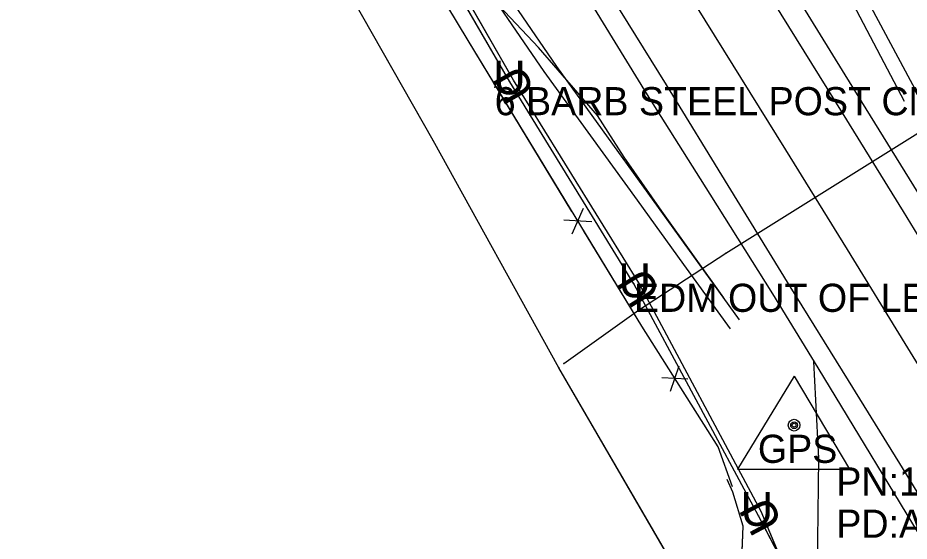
# Model space of a CAD drawing. Extents: x 954793 to 988390, y 1867850 to 1924428.
# Drawn here: x 957209.5 to 957368, y 1920486.9 to 1920579.8 of the extents above; entities that cross this region are included whole.
import ezdxf

# ---------------------------------------------------------------- set-up
doc = ezdxf.new("R2010")
doc.units = 0
for name, color, linetype in [('Default', 7, 'Continuous'), ('S_DITCHLINE', 7, 'Continuous'), ('S_DRIVEWAY', 7, 'Continuous'), ('S_EDGE_PAVEMENT', 7, 'Continuous'), ('S_FENCE', 7, 'Continuous'), ('S_FIBER_OPTIC_CABLE', 7, 'Continuous'), ('S_FIBER_OPTIC_CABLE_ANNOT', 7, 'Continuous'), ('S_MSC_PT_SYM', 7, 'Continuous'), ('S_PAVEMENT_CROWN', 7, 'Continuous'), ('S_PRIMARY_CTL', 7, 'Continuous'), ('S_PRIMARY_CTL_ANNOT', 7, 'Continuous'), ('S_SHOULDER', 7, 'Continuous'), ('S_STREAM', 7, 'Continuous'), ('S_SURVEY_TEXT_ANNOT', 7, 'Continuous'), ('S_UNDERGROUND_CABLE', 7, 'Continuous'), ('S_UTL_PT_SYM', 7, 'Continuous'), ('S_WATER_UTILITIES', 7, 'Continuous')]:
    doc.layers.add(name, color=color, linetype=linetype)

msp = doc.modelspace()

# ---------------------------------------------------------------- linework, layer by layer
at = {"layer": 'S_DITCHLINE'}
for points in [[(957369.52, 1920566.26), (957357.75, 1920588.3), (957345.98, 1920610.33), (957338.48, 1920625.3), (957330.98, 1920640.26), (957323.48, 1920655.22), (957315.99, 1920670.19), (957312.05, 1920682.99), (957322.89, 1920692.31), (957333.74, 1920701.62), (957344.58, 1920710.93), (957355.43, 1920720.24), (957367.85, 1920729.82), (957380.27, 1920739.39), (957392.7, 1920748.96), (957405.12, 1920758.53), (957412.94, 1920770.96), (957420.75, 1920783.39)], [(957367.15, 1920564.98), (957355.66, 1920586.92), (957344.18, 1920608.86), (957336.17, 1920623.72), (957328.16, 1920638.57), (957320.15, 1920653.43), (957312.14, 1920668.29), (957302.86, 1920676.48), (957296.3, 1920676.34)], [(957337.82, 1920526.2), (957329.71, 1920537.45), (957321.6, 1920548.7), (957313.49, 1920559.94), (957305.37, 1920571.19), (957291.75, 1920591.13), (957278.12, 1920611.07), (957270.65, 1920626.24), (957263.18, 1920641.4), (957260.43, 1920652.87)], [(957336.22, 1920524.59), (957327.94, 1920536.03), (957319.67, 1920547.47), (957311.4, 1920558.91), (957303.12, 1920570.34), (957289.51, 1920590.13), (957275.9, 1920609.91), (957268.15, 1920623.12), (957260.41, 1920636.32), (957245.21, 1920624.49)]]:
    msp.add_lwpolyline(points, dxfattribs=at)
at = {"layer": 'S_DRIVEWAY'}
msp.add_lwpolyline([(957269.42, 1920288.47), (957261.34, 1920337.65), (957282.4, 1920338.54), (957333.21, 1920341.47), (957346.1, 1920343.39), (957344.29, 1920367.78), (957345.29, 1920396.85), (957346.44, 1920422.61), (957348.54, 1920450.11), (957350.01, 1920463.61), (957351.66, 1920482.22), (957351.93, 1920501.61), (957351.04, 1920518.79)], dxfattribs=at)
at = {"layer": 'S_EDGE_PAVEMENT'}
for points in [[(957410.99, 1920474.09), (957399.41, 1920492.74), (957387.84, 1920511.38), (957377.4, 1920528.41), (957366.97, 1920545.44), (957356.11, 1920562.98), (957345.24, 1920580.52), (957335.54, 1920596.4), (957325.84, 1920612.27), (957315.62, 1920628.91), (957305.4, 1920645.54), (957294.11, 1920664.1), (957282.82, 1920682.65), (957271.62, 1920700.93), (957260.42, 1920719.21), (957249.83, 1920736.72), (957239.24, 1920754.23), (957227.99, 1920772.73), (957216.74, 1920791.24), (957205.24, 1920809.94), (957193.75, 1920828.63)], [(957379.03, 1920479.83), (957367.54, 1920498.67), (957357.17, 1920515.41), (957346.81, 1920532.14), (957335.81, 1920550.06), (957324.82, 1920567.97), (957315.31, 1920583.36), (957305.81, 1920598.75), (957295.32, 1920615.81), (957284.84, 1920632.87), (957273.66, 1920651.14), (957262.48, 1920669.41), (957251.15, 1920688.03), (957239.81, 1920706.65), (957229.1, 1920724.06), (957218.38, 1920741.48), (957206.98, 1920760.38), (957195.59, 1920779.29), (957184.79, 1920797), (957173.9, 1920814.66)]]:
    msp.add_lwpolyline(points, dxfattribs=at)
at = {"layer": 'S_FENCE'}
for p, q in [((957308.07, 1920541.48), (957310.09, 1920546.04)), ((957311.57, 1920543.61), (957306.59, 1920543.91)), ((957325.55, 1920513.5), (957327.1, 1920518.05)), ((957328.63, 1920515.64), (957324.03, 1920515.91))]:
    msp.add_line(p, q, dxfattribs=at)
for points in [[(957289.59, 1920575.81), (957253.03, 1920636.38)], [(957289.59, 1920575.81), (957279.26, 1920592.92)], [(957297.72, 1920562.44), (957289.59, 1920575.81)], [(957320.44, 1920525.08), (957289.59, 1920575.81)], [(957308.05, 1920545.46), (957297.72, 1920562.44)], [(957320.44, 1920525.08), (957310.11, 1920542.06)], [(957325.26, 1920517.46), (957320.44, 1920525.08)], [(957336.56, 1920496.52), (957334.01, 1920503.63), (957320.44, 1920525.08)], [(957336.56, 1920496.52), (957334.01, 1920503.63), (957327.39, 1920514.1)], [(957333.32, 1920347.37), (957335.7, 1920418.84), (957338.47, 1920489.52), (957336.65, 1920495.56), (957335.65, 1920497.83)], [(957338.07, 1920479.3), (957338.47, 1920489.52), (957336.65, 1920495.56), (957335.65, 1920497.83)]]:
    msp.add_lwpolyline(points, dxfattribs=at)
at = {"layer": 'S_FIBER_OPTIC_CABLE'}
for p, q in [((957296.98, 1920568.46), (957273.08, 1920609.78)), ((957319.07, 1920532.61), (957296.98, 1920568.46)), ((957341.18, 1920491.39), (957319.07, 1920532.61)), ((957349.67, 1920475.27), (957341.18, 1920491.39))]:
    msp.add_line(p, q, dxfattribs=at)
msp.add_lwpolyline([(957536.74, 1920167.19), (957513.26, 1920206.3), (957474.79, 1920266.13), (957463.23, 1920290.92), (957455.93, 1920317.19), (957431.96, 1920357.07), (957405.97, 1920398.36), (957380.3, 1920439.72), (957363.1, 1920446.95), (957356.55, 1920458.63), (957349.67, 1920475.27), (957341.18, 1920491.39), (957319.07, 1920532.61), (957296.98, 1920568.46), (957273.08, 1920609.78), (957223.74, 1920694.12), (957185.42, 1920752.66), (957145.58, 1920817.03)], dxfattribs=at)
msp.add_lwpolyline([(957536.74, 1920167.19), (957513.26, 1920206.3), (957474.79, 1920266.13), (957463.23, 1920290.92), (957455.93, 1920317.19), (957431.96, 1920357.07), (957405.97, 1920398.36), (957380.3, 1920439.72), (957363.1, 1920446.95), (957356.55, 1920458.63), (957349.67, 1920475.27), (957341.18, 1920491.39), (957319.07, 1920532.61), (957296.98, 1920568.46), (957273.08, 1920609.78), (957223.74, 1920694.12), (957185.42, 1920752.66), (957145.58, 1920817.03)], dxfattribs=at)
at = {"layer": 'S_MSC_PT_SYM'}
msp.add_lwpolyline([(957294.31, 1920567.54), (957294.31, 1920567.59), (957294.31, 1920567.54), (957294.26, 1920567.54), (957294.31, 1920567.54), (957294.31, 1920567.49), (957294.31, 1920567.54), (957294.36, 1920567.54)], close=True, dxfattribs=at)
msp.add_lwpolyline([(957294.31, 1920567.54), (957294.31, 1920567.59), (957294.31, 1920567.54), (957294.26, 1920567.54), (957294.31, 1920567.54), (957294.31, 1920567.49), (957294.31, 1920567.54), (957294.36, 1920567.54)], close=True, dxfattribs=at)
msp.add_lwpolyline([(957294.31, 1920567.54), (957294.31, 1920567.59), (957294.31, 1920567.54), (957294.26, 1920567.54), (957294.31, 1920567.54), (957294.31, 1920567.49), (957294.31, 1920567.54), (957294.36, 1920567.54)], dxfattribs=at)
at = {"layer": 'S_PAVEMENT_CROWN'}
msp.add_lwpolyline([(957389.15, 1920486.36), (957377.57, 1920505.25), (957367.3, 1920521.97), (957357.03, 1920538.68), (957346.03, 1920556.4), (957335.03, 1920574.11), (957325.41, 1920589.7), (957315.8, 1920605.3), (957305.44, 1920622.11), (957295.09, 1920638.93), (957283.82, 1920657.4), (957272.56, 1920675.87), (957261.33, 1920694.5), (957250.1, 1920713.13), (957239.58, 1920730.29), (957229.07, 1920747.45), (957217.57, 1920766.25), (957206.08, 1920785.06), (957194.85, 1920803.49), (957183.62, 1920821.92)], dxfattribs=at)
at = {"layer": 'S_PRIMARY_CTL'}
for p, q in [((957347.53, 1920516.18), (957337.49, 1920499.67)), ((957347.53, 1920516.18), (957357.35, 1920499.67)), ((957337.49, 1920499.67), (957357.35, 1920499.67))]:
    msp.add_line(p, q, dxfattribs=at)
for radius in [1.04, 0.609, 0.344]:
    msp.add_circle((957347.53, 1920507.48), radius, dxfattribs=at)
at = {"layer": 'S_SHOULDER'}
msp.add_line((957382.75, 1920466.66), (957351.78, 1920517.65), dxfattribs=at)
for points in [[(957351.78, 1920517.65), (957343.73, 1920530.82), (957332.62, 1920548.5), (957321.5, 1920566.17), (957312.07, 1920581.49), (957302.65, 1920596.8), (957292.32, 1920613.9), (957281.99, 1920631), (957270.8, 1920649.6), (957259.61, 1920668.21), (957248.23, 1920686.55), (957236.84, 1920704.89), (957227.53, 1920721.27), (957217.93, 1920736.52), (957208.33, 1920751.77), (957200.38, 1920764.66), (957192.44, 1920777.55), (957181.73, 1920795.32), (957171.02, 1920813.1)], [(957375.56, 1920541.55), (957370.37, 1920547.5), (957359.58, 1920564.95), (957348.79, 1920582.4), (957339.02, 1920597.98), (957329.25, 1920613.55), (957318.91, 1920630.52), (957308.57, 1920647.48), (957297.08, 1920666.04), (957285.59, 1920684.59), (957274.75, 1920702.93), (957263.92, 1920721.26), (957253.28, 1920738.39), (957242.65, 1920755.52), (957231.4, 1920774.56), (957220.16, 1920793.6), (957209.75, 1920810.4)]]:
    msp.add_lwpolyline(points, dxfattribs=at)
at = {"layer": 'S_STREAM'}
msp.add_lwpolyline([(957335.05, 1920530.13), (957324.04, 1920545.5), (957317.34, 1920555.12), (957312.58, 1920562.48), (957302.11, 1920574.56), (957293.1, 1920584.17), (957287.02, 1920590.33)], dxfattribs=at)
at = {"layer": 'S_UNDERGROUND_CABLE'}
for p, q in [((957297.66, 1920568.79), (957273.86, 1920610.26)), ((957319.94, 1920532.76), (957297.66, 1920568.79)), ((957341.66, 1920492.15), (957319.94, 1920532.76)), ((957349.09, 1920474.51), (957341.66, 1920492.15))]:
    msp.add_line(p, q, dxfattribs=at)
msp.add_lwpolyline([(957535.93, 1920166.85), (957511.72, 1920205.62), (957474.17, 1920265.05), (957462.42, 1920290.74), (957455.34, 1920316.64), (957431.44, 1920356.46), (957405.35, 1920398.06), (957379.67, 1920438.89), (957363.29, 1920447.82), (957357.47, 1920458.21), (957349.09, 1920474.51), (957341.66, 1920492.15), (957319.94, 1920532.76), (957297.66, 1920568.79), (957273.86, 1920610.26), (957224.29, 1920694.12), (957186.11, 1920753.16), (957145.96, 1920818.19)], dxfattribs=at)
msp.add_lwpolyline([(957535.93, 1920166.85), (957511.72, 1920205.62), (957474.17, 1920265.05), (957462.42, 1920290.74), (957455.34, 1920316.64), (957431.44, 1920356.46), (957405.35, 1920398.06), (957379.67, 1920438.89), (957363.29, 1920447.82), (957357.47, 1920458.21), (957349.09, 1920474.51), (957341.66, 1920492.15), (957319.94, 1920532.76), (957297.66, 1920568.79), (957273.86, 1920610.26), (957224.29, 1920694.12), (957186.11, 1920753.16), (957145.96, 1920818.19)], dxfattribs=at)
at = {"layer": 'S_UTL_PT_SYM'}
for points in [[(957296.98, 1920568.46), (957296.98, 1920568.51), (957296.98, 1920568.46), (957296.93, 1920568.46), (957296.98, 1920568.46), (957296.98, 1920568.41), (957296.98, 1920568.46), (957297.03, 1920568.46)], [(957283.35, 1920558.03), (957283.35, 1920558.08), (957283.35, 1920558.03), (957283.3, 1920558.03), (957283.35, 1920558.03), (957283.35, 1920557.98), (957283.35, 1920558.03), (957283.4, 1920558.03)], [(957335.41, 1920538.01), (957335.41, 1920538.06), (957335.41, 1920538.01), (957335.36, 1920538.01), (957335.41, 1920538.01), (957335.41, 1920537.96), (957335.41, 1920538.01), (957335.46, 1920538.01)], [(957319.07, 1920532.61), (957319.07, 1920532.66), (957319.07, 1920532.61), (957319.02, 1920532.61), (957319.07, 1920532.61), (957319.07, 1920532.56), (957319.07, 1920532.61), (957319.12, 1920532.61)], [(957319.88, 1920527.92), (957319.88, 1920527.97), (957319.88, 1920527.92), (957319.83, 1920527.92), (957319.88, 1920527.92), (957319.88, 1920527.87), (957319.88, 1920527.92), (957319.93, 1920527.92)], [(957305.74, 1920517.67), (957305.74, 1920517.72), (957305.74, 1920517.67), (957305.69, 1920517.67), (957305.74, 1920517.67), (957305.74, 1920517.62), (957305.74, 1920517.67), (957305.79, 1920517.67)], [(957306.61, 1920518.46), (957306.61, 1920518.51), (957306.61, 1920518.46), (957306.56, 1920518.46), (957306.61, 1920518.46), (957306.61, 1920518.41), (957306.61, 1920518.46), (957306.66, 1920518.46)], [(957341.18, 1920491.39), (957341.18, 1920491.44), (957341.18, 1920491.39), (957341.13, 1920491.39), (957341.18, 1920491.39), (957341.18, 1920491.34), (957341.18, 1920491.39), (957341.23, 1920491.39)]]:
    msp.add_lwpolyline(points, dxfattribs=at)
for points in [[(957296.98, 1920568.46), (957296.94, 1920568.43), (957296.98, 1920568.46), (957297.01, 1920568.42), (957296.98, 1920568.46), (957297.02, 1920568.49), (957296.98, 1920568.46), (957296.96, 1920568.5)], [(957296.98, 1920568.46), (957296.94, 1920568.43), (957296.98, 1920568.46), (957297.01, 1920568.42), (957296.98, 1920568.46), (957297.02, 1920568.49), (957296.98, 1920568.46), (957296.96, 1920568.5)], [(957283.35, 1920558.03), (957283.31, 1920558.01), (957283.35, 1920558.03), (957283.38, 1920557.99), (957283.35, 1920558.03), (957283.4, 1920558.06), (957283.35, 1920558.03), (957283.33, 1920558.08)], [(957283.35, 1920558.03), (957283.31, 1920558.01), (957283.35, 1920558.03), (957283.38, 1920557.99), (957283.35, 1920558.03), (957283.4, 1920558.06), (957283.35, 1920558.03), (957283.33, 1920558.08)], [(957335.41, 1920538.01), (957335.38, 1920538.05), (957335.41, 1920538.01), (957335.37, 1920537.98), (957335.41, 1920538.01), (957335.43, 1920537.96), (957335.41, 1920538.01), (957335.45, 1920538.03)], [(957335.41, 1920538.01), (957335.38, 1920538.05), (957335.41, 1920538.01), (957335.37, 1920537.98), (957335.41, 1920538.01), (957335.43, 1920537.96), (957335.41, 1920538.01), (957335.45, 1920538.03)], [(957319.07, 1920532.61), (957319.03, 1920532.58), (957319.07, 1920532.61), (957319.1, 1920532.57), (957319.07, 1920532.61), (957319.12, 1920532.64), (957319.07, 1920532.61), (957319.05, 1920532.65)], [(957319.07, 1920532.61), (957319.03, 1920532.58), (957319.07, 1920532.61), (957319.1, 1920532.57), (957319.07, 1920532.61), (957319.12, 1920532.64), (957319.07, 1920532.61), (957319.05, 1920532.65)], [(957319.88, 1920527.92), (957319.86, 1920527.96), (957319.88, 1920527.92), (957319.84, 1920527.89), (957319.88, 1920527.92), (957319.91, 1920527.88), (957319.88, 1920527.92), (957319.93, 1920527.95)], [(957319.88, 1920527.92), (957319.86, 1920527.96), (957319.88, 1920527.92), (957319.84, 1920527.89), (957319.88, 1920527.92), (957319.91, 1920527.88), (957319.88, 1920527.92), (957319.93, 1920527.95)], [(957305.74, 1920517.67), (957305.7, 1920517.64), (957305.74, 1920517.67), (957305.76, 1920517.62), (957305.74, 1920517.67), (957305.78, 1920517.69), (957305.74, 1920517.67), (957305.71, 1920517.71)], [(957305.74, 1920517.67), (957305.7, 1920517.64), (957305.74, 1920517.67), (957305.76, 1920517.62), (957305.74, 1920517.67), (957305.78, 1920517.69), (957305.74, 1920517.67), (957305.71, 1920517.71)], [(957306.61, 1920518.46), (957306.58, 1920518.5), (957306.61, 1920518.46), (957306.56, 1920518.43), (957306.61, 1920518.46), (957306.63, 1920518.41), (957306.61, 1920518.46), (957306.65, 1920518.48)], [(957306.61, 1920518.46), (957306.58, 1920518.5), (957306.61, 1920518.46), (957306.56, 1920518.43), (957306.61, 1920518.46), (957306.63, 1920518.41), (957306.61, 1920518.46), (957306.65, 1920518.48)], [(957341.18, 1920491.39), (957341.13, 1920491.37), (957341.18, 1920491.39), (957341.2, 1920491.35), (957341.18, 1920491.39), (957341.22, 1920491.42), (957341.18, 1920491.39), (957341.15, 1920491.44)], [(957341.18, 1920491.39), (957341.13, 1920491.37), (957341.18, 1920491.39), (957341.2, 1920491.35), (957341.18, 1920491.39), (957341.22, 1920491.42), (957341.18, 1920491.39), (957341.15, 1920491.44)]]:
    msp.add_lwpolyline(points, close=True, dxfattribs=at)
at = {"layer": 'S_WATER_UTILITIES'}
for p, q in [((957283.35, 1920558.03), (957260.08, 1920599.02)), ((957335.41, 1920538.01), (957369.52, 1920559.37)), ((957305.74, 1920517.67), (957283.35, 1920558.03)), ((957319.88, 1920527.92), (957335.41, 1920538.01)), ((957306.61, 1920518.46), (957319.88, 1920527.92)), ((957329.35, 1920477.03), (957305.74, 1920517.67))]:
    msp.add_line(p, q, dxfattribs=at)
for points in [[(957507.23, 1920172.34), (957483.67, 1920235.88), (957472.51, 1920260.77), (957454.25, 1920292.25), (957421.2, 1920323.98), (957408.06, 1920350.97), (957382.2, 1920395.93), (957357.1, 1920434.25), (957329.35, 1920477.03), (957305.74, 1920517.67), (957283.35, 1920558.03), (957260.08, 1920599.02), (957212.2, 1920680.55), (957179.7, 1920734.63), (957152.14, 1920779.34), (957118.83, 1920831.55)], [(957507.23, 1920172.34), (957483.67, 1920235.88), (957472.51, 1920260.77), (957454.25, 1920292.25), (957421.2, 1920323.98), (957408.06, 1920350.97), (957382.2, 1920395.93), (957357.1, 1920434.25), (957329.35, 1920477.03), (957305.74, 1920517.67), (957283.35, 1920558.03), (957260.08, 1920599.02), (957212.2, 1920680.55), (957179.7, 1920734.63), (957152.14, 1920779.34), (957118.83, 1920831.55)], [(957306.61, 1920518.46), (957319.88, 1920527.92), (957335.41, 1920538.01), (957369.52, 1920559.37), (957388.76, 1920568.48)], [(957306.61, 1920518.46), (957319.88, 1920527.92), (957335.41, 1920538.01), (957369.52, 1920559.37), (957388.76, 1920568.48)]]:
    msp.add_lwpolyline(points, dxfattribs=at)

# ---------------------------------------------------------------- texts
at = {"layer": 'Default'}
for rotation, p in [(360, (957294.03, 1920566.25)), (119.8526, (957301.67, 1920566.91)), (360, (957316.31, 1920530.21)), (121.7338, (957324.02, 1920531.01)), (360, (957338.03, 1920489.6)), (118.1346, (957345.61, 1920490.15))]:
    msp.add_text('U', height=6, rotation=rotation, dxfattribs=at).set_placement(p)
at = {"layer": 'S_FIBER_OPTIC_CABLE_ANNOT'}
msp.add_text('EDM OUT OF LEVEL NO CC', height=5, dxfattribs=at).set_placement((957319.07, 1920527.61))
at = {"layer": 'S_PRIMARY_CTL'}
msp.add_text('GPS', height=5, rotation=360, dxfattribs=at).set_placement((957341.09, 1920500.78))
at = {"layer": 'S_PRIMARY_CTL_ANNOT'}
for s, p in [('PN:104', (957355.03, 1920494.98)), ('PD:ARDOT GPS #300009A', (957355.03, 1920487.48))]:
    msp.add_text(s, height=5, dxfattribs=at).set_placement(p)
at = {"layer": 'S_SURVEY_TEXT_ANNOT'}
msp.add_text('6 BARB STEEL POST CN:FAIR', height=5, dxfattribs=at).set_placement((957294.31, 1920562.54))

doc.saveas('drawing.dxf')
